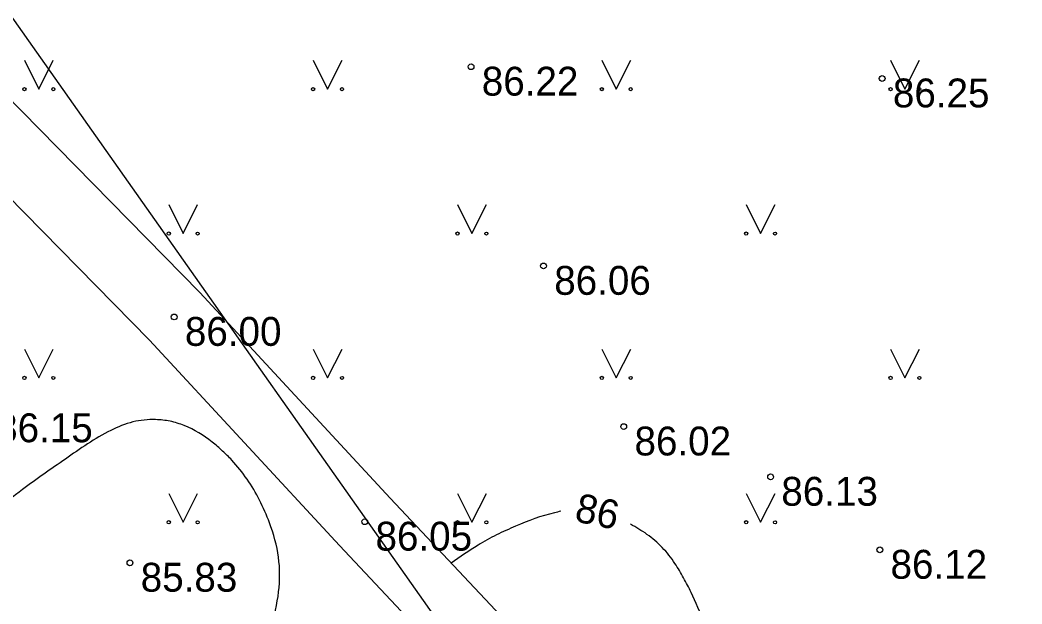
# Model space of a CAD drawing. Extents: x 576692 to 577659, y 273254 to 273799.
# Drawn here: x 577492.17 to 577509.53, y 273378.59 to 273388.7 of the extents above; entities that cross this region are included whole.
import ezdxf

# ---------------------------------------------------------------- set-up
doc = ezdxf.new("R2010")
doc.units = 0
for name, color, linetype in [('ELEK_ELEM_####_####_#', 7, 'Continuous'), ('ELEK_VADP_VSPR_####_#', 7, 'Continuous'), ('GEOD_ELEM_####_TKST_#', 7, 'Continuous'), ('HIDT_REZV_####_TKST_#', 7, 'Continuous'), ('LKAN_ELEM_PAST_TKST_#', 7, 'Continuous'), ('RELJ_ELEM_####_####_#', 7, 'Continuous'), ('RELJ_HORZ_PAMT_####_#', 7, 'Continuous'), ('TERT_KRND_####_####_#', 7, 'Continuous')]:
    doc.layers.add(name, color=color, linetype=linetype)

msp = doc.modelspace()

# ---------------------------------------------------------------- linework, layer by layer
at = {"layer": 'ELEK_ELEM_####_####_#'}
for points in [[(577504.541, 273374.158), (577501.597, 273377.211), (577498.583, 273380.418), (577495.285, 273383.979), (577488.811, 273390.578), (577482.679, 273397.624), (577477.566, 273402.347)], [(577526.515, 273350.26), (577524.694, 273352.062), (577522.615, 273353.988), (577519.694, 273357.008), (577515.984, 273361.423), (577511.699, 273364.615), (577508.487, 273368.121), (577504.539, 273372.31), (577503.653, 273373.35), (577500.727, 273376.383), (577497.705, 273379.6), (577494.417, 273383.151), (577487.929, 273389.764), (577481.817, 273396.786), (577476.752, 273401.465)]]:
    msp.add_lwpolyline(points, dxfattribs=at)
at = {"layer": 'ELEK_VADP_VSPR_####_#'}
for centre in [(577498.474, 273401.727), (577500.973, 273398.95)]:
    msp.add_circle(centre, 50, dxfattribs=at)
at = {"layer": 'GEOD_ELEM_####_TKST_#'}
for points in [[(577498.958, 273378.269), (577498.631, 273377.534), (577498.464, 273377.168), (577498.278, 273376.81), (577497.921, 273376.111), (577497.701, 273375.772), (577497.558, 273375.606), (577497.476, 273375.524), (577497.386, 273375.442), (577497.171, 273375.289), (577496.955, 273375.192), (577496.738, 273375.14), (577496.522, 273375.125), (577496.061, 273375.198), (577495.831, 273375.305), (577495.716, 273375.38), (577495.601, 273375.471), (577495.331, 273375.772), (577495.255, 273375.929), (577495.227, 273376.09), (577495.333, 273376.532), (577495.587, 273376.968), (577495.739, 273377.14), (577495.91, 273377.283), (577496.077, 273377.427), (577496.22, 273377.602), (577496.652, 273378.797), (577496.65, 273379.394), (577496.493, 273379.992), (577496.106, 273380.746), (577495.841, 273381.076), (577495.681, 273381.234), (577495.5, 273381.389), (577495.019, 273381.674), (577494.772, 273381.749), (577494.522, 273381.777), (577494.128, 273381.738), (577493.745, 273381.59), (577492.959, 273381.095), (577492.219, 273380.568), (577491.732, 273380.189), (577491.259, 273379.798), (577490.78, 273379.407), (577490.276, 273379.027), (577489.739, 273378.729), (577489.455, 273378.629), (577489.168, 273378.566), (577488.686, 273378.587), (577488.204, 273378.739), (577487.937, 273378.85), (577487.679, 273378.969), (577487.225, 273379.286), (577483.67, 273382.915)], [(577518.657, 273381.328), (577518.086, 273381.964), (577517.835, 273382.209), (577517.549, 273382.422), (577517.244, 273382.593), (577517.087, 273382.658), (577516.931, 273382.709), (577515.547, 273382.63), (577514.189, 273381.992), (577513.977, 273381.846), (577513.774, 273381.691), (577513.575, 273381.536), (577513.371, 273381.391), (577513.196, 273381.292), (577513.01, 273381.206), (577512.824, 273381.118), (577512.646, 273381.014), (577512.539, 273380.894), (577512.478, 273380.73), (577512.475, 273380.56), (577512.542, 273380.422), (577512.694, 273380.292), (577512.863, 273380.186), (577513.234, 273380.034), (577513.564, 273380.033), (577513.789, 273380.236), (577513.936, 273380.565), (577514.084, 273380.892), (577514.309, 273381.087), (577514.404, 273381.106), (577514.506, 273381.111), (577514.608, 273381.1), (577514.702, 273381.072), (577514.975, 273380.932), (577515.241, 273380.765), (577515.508, 273380.599), (577515.782, 273380.464), (577515.97, 273380.417), (577516.169, 273380.395), (577516.367, 273380.367), (577516.552, 273380.304), (577516.69, 273380.196), (577516.807, 273380.058), (577516.921, 273379.917), (577517.053, 273379.802), (577517.164, 273379.743), (577517.28, 273379.692), (577517.397, 273379.64), (577517.509, 273379.577), (577517.822, 273379.301), (577518.054, 273378.822), (577518.083, 273378.563), (577518.038, 273378.322), (577517.768, 273377.879), (577517.57, 273377.69), (577517.333, 273377.53), (577517.039, 273377.412), (577516.737, 273377.365), (577516.439, 273377.372), (577516.153, 273377.415), (577515.85, 273377.524), (577515.552, 273377.688), (577515.252, 273377.846), (577514.944, 273377.933), (577514.577, 273377.957), (577514.198, 273377.95), (577513.821, 273377.898), (577513.461, 273377.789), (577512.99, 273377.585), (577512.523, 273377.372), (577512.058, 273377.159), (577511.59, 273376.954), (577510.803, 273376.638), (577510.007, 273376.335), (577509.212, 273376.032), (577508.424, 273375.715), (577508.085, 273375.496), (577507.795, 273375.2), (577507.51, 273374.891), (577507.359, 273374.753), (577507.276, 273374.692), (577507.187, 273374.636), (577506.856, 273374.488), (577506.508, 273374.409), (577506.147, 273374.397), (577505.805, 273374.463), (577505.364, 273374.673), (577505.178, 273374.834), (577505.042, 273375.039), (577504.953, 273375.304), (577504.904, 273375.573), (577504.863, 273375.842), (577504.798, 273376.104), (577504.421, 273377.186), (577504.02, 273378.264), (577503.797, 273378.784), (577503.666, 273379.036), (577503.517, 273379.286), (577503.296, 273379.563), (577503.032, 273379.791), (577502.747, 273379.967)], [(577501.539, 273380.19), (577501.43, 273380.165), (577500.757, 273379.933), (577500.589, 273379.858), (577500.424, 273379.781), (577500.106, 273379.603), (577499.638, 273379.294)]]:
    msp.add_spline(points, degree=3, dxfattribs=at)
at = {"layer": 'LKAN_ELEM_PAST_TKST_#'}
for p, q in [((577492.25, 273388), (577492.5, 273387.5)), ((577492.5, 273387.5), (577492.75, 273388)), ((577497.25, 273388), (577497.5, 273387.5)), ((577497.5, 273387.5), (577497.75, 273388)), ((577502.25, 273388), (577502.5, 273387.5)), ((577502.5, 273387.5), (577502.75, 273388)), ((577507.25, 273388), (577507.5, 273387.5)), ((577507.5, 273387.5), (577507.75, 273388)), ((577494.75, 273385.5), (577495, 273385)), ((577495, 273385), (577495.25, 273385.5)), ((577499.75, 273385.5), (577500, 273385)), ((577500, 273385), (577500.25, 273385.5)), ((577504.75, 273385.5), (577505, 273385)), ((577505, 273385), (577505.25, 273385.5)), ((577492.25, 273383), (577492.5, 273382.5)), ((577492.5, 273382.5), (577492.75, 273383)), ((577497.25, 273383), (577497.5, 273382.5)), ((577497.5, 273382.5), (577497.75, 273383)), ((577502.25, 273383), (577502.5, 273382.5)), ((577502.5, 273382.5), (577502.75, 273383)), ((577507.25, 273383), (577507.5, 273382.5)), ((577507.5, 273382.5), (577507.75, 273383)), ((577494.75, 273380.5), (577495, 273380)), ((577495, 273380), (577495.25, 273380.5)), ((577499.75, 273380.5), (577500, 273380)), ((577500, 273380), (577500.25, 273380.5)), ((577504.75, 273380.5), (577505, 273380)), ((577505, 273380), (577505.25, 273380.5))]:
    msp.add_line(p, q, dxfattribs=at)
for centre, radius in [((577492.25, 273387.5), 0.028), ((577492.75, 273387.5), 0.0263), ((577497.25, 273387.5), 0.028), ((577497.75, 273387.5), 0.0263), ((577502.25, 273387.5), 0.028), ((577502.75, 273387.5), 0.0263), ((577507.25, 273387.5), 0.028), ((577507.75, 273387.5), 0.0263), ((577494.75, 273385), 0.028), ((577495.25, 273385), 0.0263), ((577499.75, 273385), 0.028), ((577500.25, 273385), 0.0263), ((577504.75, 273385), 0.028), ((577505.25, 273385), 0.0263), ((577492.25, 273382.5), 0.028), ((577492.75, 273382.5), 0.0263), ((577497.25, 273382.5), 0.028), ((577497.75, 273382.5), 0.0263), ((577502.25, 273382.5), 0.028), ((577502.75, 273382.5), 0.0263), ((577507.25, 273382.5), 0.028), ((577507.75, 273382.5), 0.0263), ((577494.75, 273380), 0.028), ((577495.25, 273380), 0.0263), ((577499.75, 273380), 0.028), ((577500.25, 273380), 0.0263), ((577504.75, 273380), 0.028), ((577505.25, 273380), 0.0263)]:
    msp.add_circle(centre, radius, dxfattribs=at)
at = {"layer": 'RELJ_ELEM_####_####_#'}
for centre in [(577499.985, 273387.888), (577507.105, 273387.684), (577501.24, 273384.439), (577494.843, 273383.555), (577502.63, 273381.657), (577505.173, 273380.786), (577498.144, 273380.009), (577507.064, 273379.522), (577494.078, 273379.298)]:
    msp.add_circle(centre, 0.05, dxfattribs=at)
at = {"layer": 'TERT_KRND_####_####_#'}
msp.add_lwpolyline([(577471.439, 273417.943), (577504.938, 273370.442), (577469.56, 273330.315), (577408.781, 273341.539), (577378.053, 273361.375), (577348.46, 273393.654), (577360.328, 273412.589)], dxfattribs=at)

# ---------------------------------------------------------------- texts
at = {"layer": 'HIDT_REZV_####_TKST_#'}
for s, p in [(' 86.22', (577499.985, 273387.388)), (' 86.25', (577507.105, 273387.184)), (' 86.06', (577501.24, 273383.939)), (' 86.00', (577494.843, 273383.055)), (' 86.15', (577491.574, 273381.386)), (' 86.02', (577502.63, 273381.157)), (' 86.13', (577505.173, 273380.286)), (' 86.05', (577498.144, 273379.509)), (' 86.12', (577507.064, 273379.022)), (' 85.83', (577494.078, 273378.798))]:
    msp.add_text(s, height=0.5, dxfattribs=at).set_placement(p)
at = {"layer": 'RELJ_HORZ_PAMT_####_#'}
msp.add_text('86', height=0.5, rotation=348.0352, dxfattribs=at).set_placement((577501.759, 273380.022))

doc.saveas('drawing.dxf')
